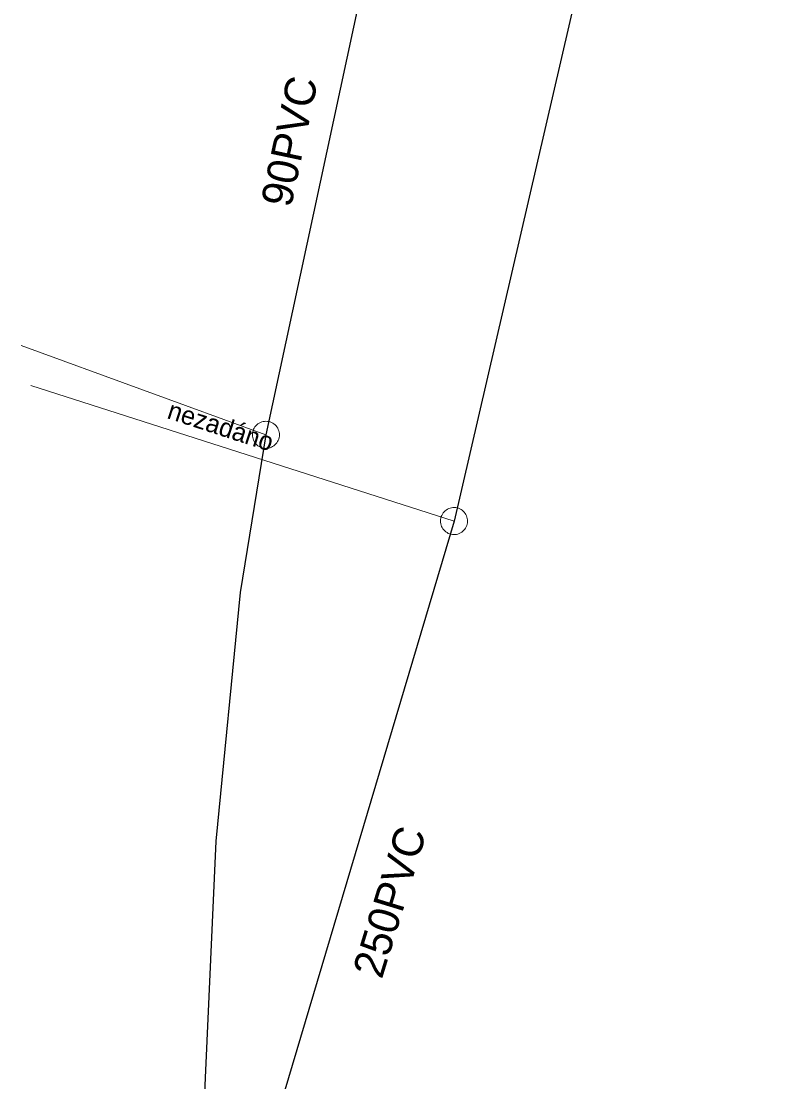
# Model space of a CAD drawing. Extents: x -741806 to -738704, y -1059275 to -1055387.
# Drawn here: x -740580 to -740555.45, y -1057834.22 to -1057799.91 of the extents above; entities that cross this region are included whole.
import ezdxf

# ---------------------------------------------------------------- set-up
doc = ezdxf.new("R2010")
doc.units = 0
doc.header["$LTSCALE"] = 0.4
for name, color, linetype, lineweight in [('2', 7, 'Continuous', 25), ('21', 7, 'Continuous', 13), ('3', 7, 'Continuous', 13), ('51', 7, 'Continuous', 13), ('52', 7, 'Continuous', 25), ('56', 7, 'Continuous', 13)]:
    doc.layers.add(name, color=color, linetype=linetype, lineweight=lineweight)
for name, color, linetype in [('5', 7, 'Continuous'), ('53', 7, 'Continuous'), ('55', 7, 'Continuous')]:
    doc.layers.add(name, color=color, linetype=linetype)

msp = doc.modelspace()

# ---------------------------------------------------------------- linework, layer by layer
at = {"layer": '2'}
msp.add_line((-740566.01, -1057816.08), (-740572.78, -1057838.879), dxfattribs=at)
msp.add_lwpolyline([(-740555.449, -1057770.34), (-740559.17, -1057786.49), (-740559.609, -1057788.399), (-740566.01, -1057816.08)], dxfattribs=at)
at = {"layer": '21'}
msp.add_line((-740572.09, -1057813.29), (-740580, -1057810.399), dxfattribs=at)
at = {"layer": '3'}
msp.add_lwpolyline([(-740566.109, -1057816.506), (-740566.064, -1057816.513), (-740566.019, -1057816.517), (-740565.972, -1057816.515), (-740565.928, -1057816.509), (-740565.883, -1057816.498), (-740565.839, -1057816.482), (-740565.799, -1057816.462), (-740565.759, -1057816.438), (-740565.724, -1057816.409), (-740565.691, -1057816.378), (-740565.661, -1057816.343), (-740565.635, -1057816.305), (-740565.614, -1057816.264), (-740565.597, -1057816.222), (-740565.584, -1057816.178), (-740565.576, -1057816.133), (-740565.573, -1057816.087), (-740565.574, -1057816.042), (-740565.581, -1057815.996), (-740565.592, -1057815.951), (-740565.608, -1057815.909), (-740565.628, -1057815.868), (-740565.652, -1057815.829), (-740565.68, -1057815.792), (-740565.712, -1057815.759), (-740565.748, -1057815.731), (-740565.785, -1057815.704), (-740565.826, -1057815.683), (-740565.868, -1057815.666), (-740565.913, -1057815.653), (-740565.957, -1057815.645), (-740566.002, -1057815.642), (-740566.049, -1057815.643), (-740566.095, -1057815.65), (-740566.138, -1057815.661), (-740566.182, -1057815.676), (-740566.222, -1057815.697), (-740566.262, -1057815.721), (-740566.297, -1057815.749), (-740566.33, -1057815.781), (-740566.36, -1057815.816), (-740566.386, -1057815.854), (-740566.407, -1057815.894), (-740566.424, -1057815.936), (-740566.437, -1057815.981), (-740566.445, -1057816.026), (-740566.448, -1057816.071), (-740566.447, -1057816.117), (-740566.44, -1057816.163), (-740566.429, -1057816.207), (-740566.413, -1057816.25), (-740566.394, -1057816.291), (-740566.369, -1057816.33), (-740566.341, -1057816.366), (-740566.309, -1057816.399), (-740566.274, -1057816.429), (-740566.236, -1057816.454), (-740566.195, -1057816.476), (-740566.153, -1057816.493), (-740566.11, -1057816.506)], dxfattribs=at)
at = {"layer": '51'}
msp.add_lwpolyline([(-740572.182, -1057813.717), (-740572.137, -1057813.724), (-740572.092, -1057813.727), (-740572.045, -1057813.724), (-740572.001, -1057813.718), (-740571.956, -1057813.706), (-740571.913, -1057813.689), (-740571.873, -1057813.668), (-740571.834, -1057813.644), (-740571.799, -1057813.615), (-740571.766, -1057813.583), (-740571.737, -1057813.547), (-740571.712, -1057813.509), (-740571.691, -1057813.468), (-740571.674, -1057813.426), (-740571.663, -1057813.381), (-740571.655, -1057813.336), (-740571.652, -1057813.29), (-740571.655, -1057813.245), (-740571.663, -1057813.199), (-740571.674, -1057813.155), (-740571.691, -1057813.112), (-740571.711, -1057813.071), (-740571.736, -1057813.033), (-740571.764, -1057812.997), (-740571.797, -1057812.965), (-740571.833, -1057812.935), (-740571.871, -1057812.911), (-740571.912, -1057812.89), (-740571.955, -1057812.874), (-740571.999, -1057812.861), (-740572.044, -1057812.854), (-740572.089, -1057812.852), (-740572.136, -1057812.854), (-740572.18, -1057812.861), (-740572.225, -1057812.873), (-740572.268, -1057812.889), (-740572.308, -1057812.91), (-740572.347, -1057812.935), (-740572.382, -1057812.964), (-740572.415, -1057812.996), (-740572.444, -1057813.031), (-740572.469, -1057813.07), (-740572.489, -1057813.111), (-740572.507, -1057813.153), (-740572.518, -1057813.197), (-740572.526, -1057813.243), (-740572.528, -1057813.289), (-740572.526, -1057813.334), (-740572.518, -1057813.38), (-740572.507, -1057813.424), (-740572.49, -1057813.466), (-740572.47, -1057813.507), (-740572.445, -1057813.546), (-740572.417, -1057813.581), (-740572.384, -1057813.614), (-740572.348, -1057813.643), (-740572.31, -1057813.668), (-740572.269, -1057813.689), (-740572.226, -1057813.705), (-740572.183, -1057813.716)], dxfattribs=at)
at = {"layer": '52'}
msp.add_lwpolyline([(-740568.079, -1057794.71), (-740568.149, -1057794.929), (-740572.09, -1057813.29), (-740572.92, -1057818.389), (-740573.71, -1057826.429), (-740574.23, -1057837.919), (-740574.699, -1057847.169), (-740574.8, -1057849.159), (-740574.84, -1057849.59), (-740574.859, -1057852.2), (-740574.859, -1057852.649)], dxfattribs=at)
at = {"layer": '56'}
msp.add_line((-740579.69, -1057811.69), (-740566.01, -1057816.08), dxfattribs=at)

# ---------------------------------------------------------------- texts
at = {"layer": '5'}
msp.add_text('250PVC', height=1, rotation=73, dxfattribs=at).set_placement((-740568.345, -1057830.92))
at = {"layer": '53'}
msp.add_text('90PVC ', height=1, rotation=78, dxfattribs=at).set_placement((-740571.283, -1057805.968))
at = {"layer": '55'}
msp.add_text('nezadáno  ', height=0.6, rotation=342, dxfattribs=at).set_placement((-740575.319, -1057812.744))

doc.saveas('drawing.dxf')
